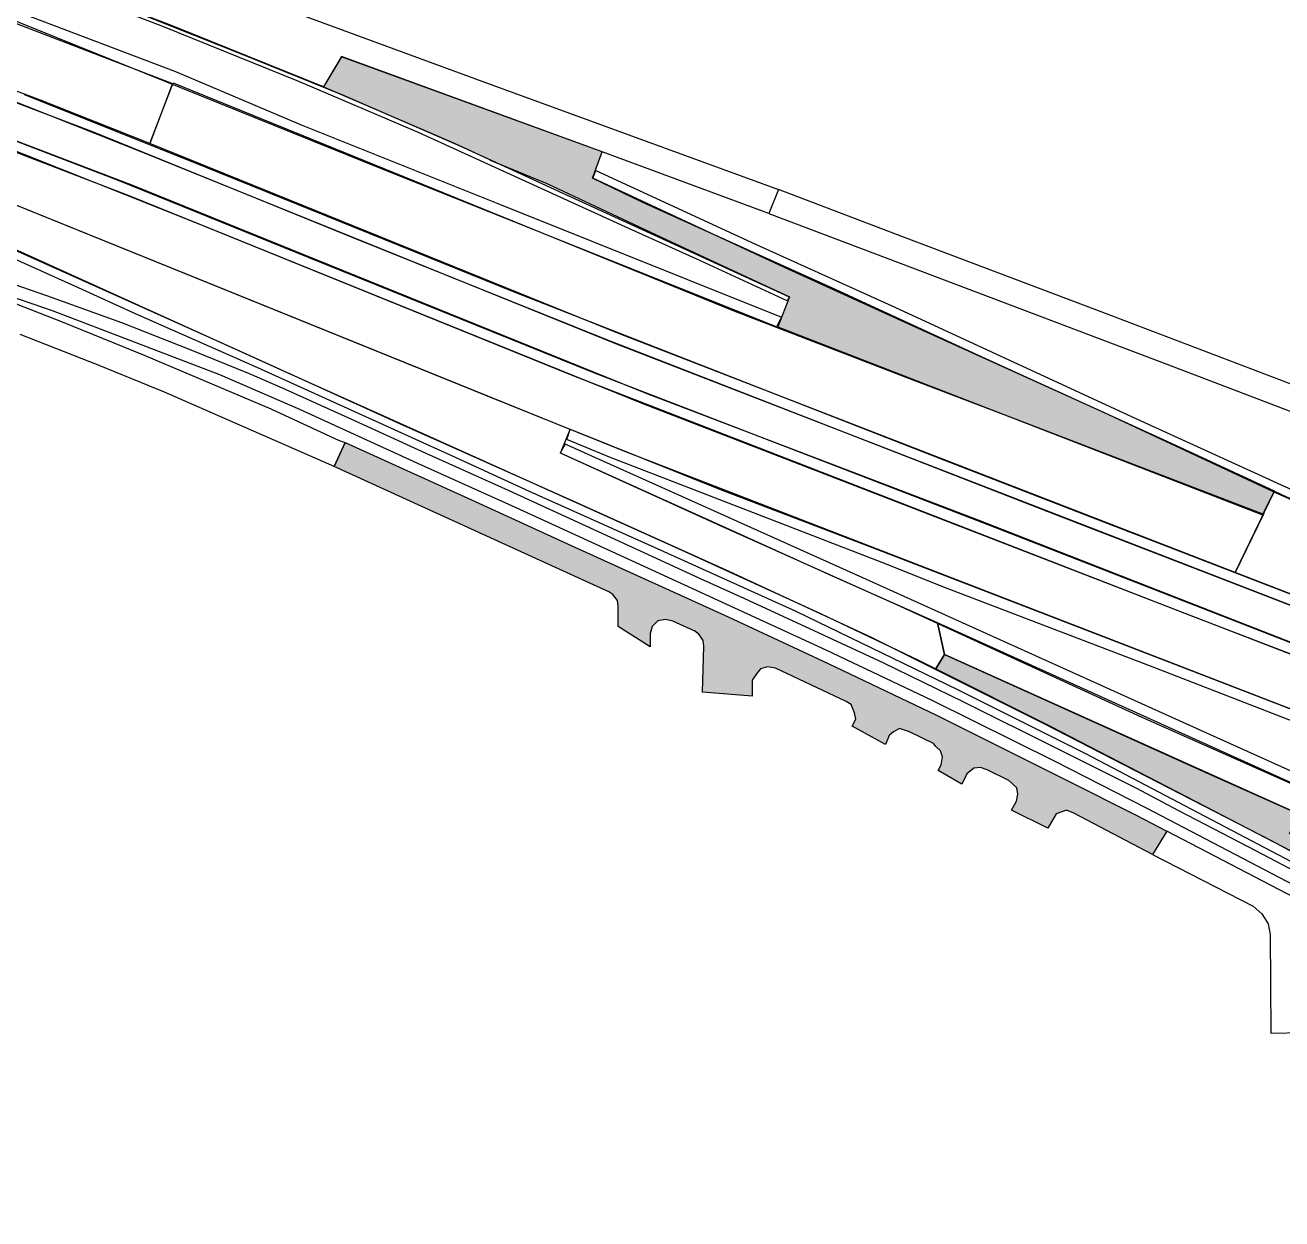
# Model space of a CAD drawing. Extents: x 2363427 to 2368559, y 6957299 to 6980140.
# Drawn here: x 2365431.6 to 2365484.5, y 6979856.4 to 6979906.7 of the extents above; entities that cross this region are included whole.
import ezdxf

# ---------------------------------------------------------------- set-up
doc = ezdxf.new("R2010")
doc.units = 0
doc.header["$LTSCALE"] = 5.6
for name, color, linetype, lineweight in [('10', 7, 'Continuous', 13), ('11', 7, 'Continuous', 13), ('14', 7, 'Continuous', 13), ('9', 7, 'Continuous', 13)]:
    doc.layers.add(name, color=color, linetype=linetype, lineweight=lineweight)

msp = doc.modelspace()

# ---------------------------------------------------------------- hatches: boundary and pattern name
at = {"layer": '11'}
for points in [[(2365484.213, 6979887.059), (2365479.881, 6979889.069), (2365476.598, 6979890.573), (2365472.051, 6979892.633), (2365465.76, 6979895.537), (2365457.612, 6979899.22), (2365455.488, 6979900.239), (2365455.893, 6979901.352), (2365444.914, 6979905.35), (2365444.157, 6979904.085), (2365445.764, 6979903.398), (2365449.538, 6979901.772), (2365451.953, 6979900.672), (2365451.181, 6979901.009), (2365453.568, 6979900.015), (2365458.805, 6979897.563), (2365463.782, 6979895.247), (2365463.295, 6979893.988), (2365483.705, 6979886.07)], [(2365489.283, 6979870.28), (2365488.553, 6979870.707), (2365487.658, 6979871.184), (2365486.68, 6979871.699), (2365484.845, 6979872.655), (2365485.248, 6979873.461), (2365470.312, 6979880.189), (2365469.952, 6979879.59), (2365474.798, 6979877.162), (2365481.31, 6979873.784), (2365484.556, 6979872.096), (2365487.532, 6979870.553), (2365488.33, 6979870.13), (2365488.965, 6979869.752)]]:
    msp.add_hatch(color=256, dxfattribs=at).paths.add_polyline_path(points)
at = {"layer": '9'}
msp.add_hatch(color=256, dxfattribs=at).paths.add_polyline_path([(2365479.078, 6979871.772), (2365475.757, 6979873.503), (2365475.45, 6979873.634), (2365475.016, 6979873.476), (2365474.671, 6979872.869), (2365473.144, 6979873.634), (2365473.35, 6979874.009), (2365473.411, 6979874.305), (2365473.356, 6979874.576), (2365473.02, 6979874.882), (2365472.114, 6979875.332), (2365471.838, 6979875.431), (2365471.549, 6979875.407), (2365471.258, 6979875.167), (2365471.049, 6979874.72), (2365470.049, 6979875.302), (2365470.171, 6979875.538), (2365470.228, 6979875.881), (2365470.144, 6979876.126), (2365469.945, 6979876.317), (2365469.859, 6979876.441), (2365468.836, 6979876.937), (2365468.425, 6979877.064), (2365468.164, 6979876.931), (2365467.99, 6979876.772), (2365467.825, 6979876.404), (2365466.427, 6979877.169), (2365466.585, 6979877.463), (2365466.53, 6979877.734), (2365466.39, 6979878.086), (2365466.18, 6979878.21), (2365463.196, 6979879.61), (2365462.862, 6979879.667), (2365462.572, 6979879.589), (2365462.398, 6979879.375), (2365462.221, 6979879.106), (2365462.221, 6979878.43), (2365460.118, 6979878.599), (2365460.174, 6979880.543), (2365460.152, 6979880.781), (2365459.988, 6979881.032), (2365459.794, 6979881.188), (2365459.779, 6979881.177), (2365458.876, 6979881.59), (2365458.56, 6979881.661), (2365458.242, 6979881.611), (2365458.009, 6979881.37), (2365457.919, 6979881.074), (2365457.923, 6979880.504), (2365456.575, 6979881.365), (2365456.57, 6979882.211), (2365456.551, 6979882.467), (2365456.352, 6979882.713), (2365456.176, 6979882.821), (2365444.61, 6979888.098), (2365445.08, 6979889.121), (2365450.703, 6979886.561), (2365454.598, 6979884.772), (2365461.211, 6979881.77), (2365465.421, 6979879.813), (2365469.983, 6979877.636), (2365475.517, 6979874.874), (2365478.382, 6979873.42), (2365479.678, 6979872.75)])

# ---------------------------------------------------------------- linework, layer by layer
at = {"layer": '10'}
for points in [[(2365463.692, 6979895.078), (2365459.859, 6979896.847), (2365457.028, 6979898.13), (2365448.185, 6979902.157), (2365443.124, 6979904.318), (2365437.393, 6979906.625), (2365431.19, 6979909.022), (2365425.58, 6979911.083), (2365420.083, 6979913.021), (2365412.844, 6979915.419), (2365408.237, 6979916.786), (2365405.587, 6979917.518), (2365405.644, 6979917.686), (2365410.863, 6979916.186), (2365419.294, 6979913.481), (2365426.885, 6979910.766), (2365433.872, 6979908.198), (2365440.69, 6979905.484), (2365444.964, 6979903.751), (2365450, 6979901.559), (2365454.247, 6979899.609), (2365463.772, 6979895.247)], [(2365463.247, 6979893.985), (2365446.678, 6979900.604), (2365430.572, 6979907.107), (2365418.82, 6979911.214), (2365413.52, 6979912.892), (2365404.973, 6979915.33), (2365405.126, 6979915.746), (2365414.363, 6979913.076), (2365422.798, 6979910.258), (2365431.492, 6979907.178), (2365437.926, 6979904.74), (2365443.218, 6979902.497), (2365451.574, 6979899.152), (2365463.448, 6979894.398)], [(2365482.552, 6979883.639), (2365456.629, 6979893.695), (2365436.844, 6979901.705), (2365437.826, 6979904.254), (2365461.439, 6979894.659), (2365469.047, 6979891.722), (2365473.402, 6979890.071), (2365483.749, 6979886.093)], [(2365486.659, 6979877.208), (2365456.855, 6979888.734), (2365450.996, 6979891.097), (2365425.547, 6979901.393), (2365426.224, 6979903.254), (2365435.957, 6979899.515), (2365457.634, 6979890.749), (2365487.438, 6979879.223)], [(2365425.601, 6979899.707), (2365429.164, 6979898.151), (2365442.817, 6979891.982), (2365450.288, 6979888.622), (2365459.381, 6979884.521), (2365465.098, 6979881.92), (2365469.228, 6979879.943), (2365469.952, 6979879.59), (2365470.312, 6979880.189), (2365470.015, 6979881.514), (2365465.442, 6979883.56), (2365460.982, 6979885.578), (2365454.143, 6979888.658), (2365454.548, 6979889.659), (2365425.547, 6979901.393)], [(2365526.722, 6979869.859), (2365512.47, 6979875.48), (2365495.095, 6979882.243), (2365484.357, 6979886.952), (2365477.058, 6979890.367), (2365468.82, 6979894.093), (2365463.584, 6979896.487), (2365455.5, 6979900.247), (2365455.627, 6979900.564), (2365462.356, 6979897.468), (2365468.227, 6979894.819), (2365478.213, 6979890.2), (2365489.782, 6979884.914), (2365494.766, 6979882.807), (2365510.584, 6979877.164), (2365526.628, 6979870.85)], [(2365454.405, 6979889.246), (2365454.555, 6979889.674), (2365460.842, 6979887.147), (2365467.31, 6979884.681), (2365474.986, 6979881.71), (2365486.634, 6979877.225), (2365490.311, 6979875.416), (2365494.923, 6979873.153), (2365501.347, 6979870.038), (2365504.509, 6979868.486), (2365506.421, 6979867.572), (2365506.235, 6979867.256), (2365502.347, 6979869.126), (2365497.383, 6979871.555), (2365490.178, 6979875.1), (2365487.388, 6979876.446), (2365479.176, 6979879.622), (2365470.24, 6979883.042), (2365467.896, 6979883.978), (2365456.209, 6979888.5)], [(2365454.125, 6979888.672), (2365460.899, 6979885.603), (2365468.289, 6979882.288), (2365478.627, 6979877.552), (2365490.849, 6979872.12), (2365501.877, 6979867.114), (2365512.508, 6979862.332), (2365518.633, 6979859.689), (2365523.416, 6979857.771), (2365526.767, 6979856.422), (2365526.743, 6979856.944), (2365522.177, 6979858.742), (2365517.71, 6979860.565), (2365511.96, 6979863.082), (2365507.593, 6979865.054), (2365500.009, 6979868.492), (2365492.947, 6979871.657), (2365479.936, 6979877.514), (2365466.874, 6979883.416), (2365459.66, 6979886.656), (2365454.335, 6979889.047)], [(2365526.768, 6979866.384), (2365521.428, 6979868.447), (2365496.265, 6979878.341), (2365482.552, 6979883.639), (2365484.213, 6979887.058), (2365484.72, 6979886.832), (2365492.478, 6979883.354), (2365498.662, 6979880.876), (2365503.973, 6979878.816), (2365513.383, 6979875.047), (2365526.754, 6979869.859)]]:
    msp.add_lwpolyline(points, close=True, dxfattribs=at)
for points in [[(2365430.036, 6979907.21), (2365437.801, 6979904.229), (2365436.844, 6979901.705), (2365432.241, 6979903.529), (2365428.547, 6979904.906), (2365423.315, 6979906.805)], [(2365491.169, 6979879.824), (2365482.536, 6979883.167), (2365474.93, 6979886.096), (2365466.395, 6979889.423), (2365456.091, 6979893.431), (2365445.407, 6979897.737), (2365434.476, 6979902.176), (2365424.411, 6979905.997)], [(2365431.561, 6979903.764), (2365438.549, 6979900.974), (2365443.02, 6979899.159), (2365452.215, 6979895.451), (2365470.059, 6979888.466), (2365476.327, 6979886.04), (2365479.638, 6979884.757), (2365488.467, 6979881.35)], [(2365430.446, 6979902.102), (2365435.544, 6979900.152), (2365443.542, 6979896.904), (2365455.54, 6979892.057), (2365472.286, 6979885.611), (2365490.642, 6979878.444), (2365495.375, 6979876.622), (2365498.177, 6979875.476), (2365508.597, 6979871.125), (2365516.093, 6979867.991), (2365523.179, 6979865.022), (2365526.766, 6979863.467), (2365526.776, 6979863.014), (2365524.353, 6979864.057), (2365520.945, 6979865.482), (2365511.04, 6979869.647), (2365500.202, 6979874.142), (2365495.254, 6979876.211), (2365490.204, 6979878.163), (2365480.657, 6979881.835), (2365465.85, 6979887.579), (2365454.6, 6979891.951), (2365438.644, 6979898.425), (2365430.236, 6979901.754)], [(2365430.417, 6979897.168), (2365433.828, 6979895.643), (2365436.231, 6979894.548), (2365441.386, 6979892.268), (2365449.714, 6979888.498), (2365452.826, 6979887.066), (2365458.491, 6979884.521), (2365464.061, 6979882.014), (2365470.866, 6979878.718), (2365476.25, 6979876.022), (2365484.911, 6979871.466), (2365486.525, 6979870.636), (2365488.755, 6979869.469), (2365488.906, 6979869.751), (2365484.082, 6979872.336), (2365474.54, 6979877.252), (2365467.244, 6979880.908), (2365461.241, 6979883.68), (2365454.677, 6979886.641), (2365447.383, 6979889.902), (2365440.948, 6979892.819), (2365436.073, 6979895.006), (2365428.554, 6979898.378)], [(2365485.173, 6979874.672), (2365470.015, 6979881.514), (2365470.312, 6979880.189), (2365481.196, 6979875.281), (2365488.801, 6979871.875)]]:
    msp.add_lwpolyline(points, dxfattribs=at)
at = {"layer": '11'}
for points in [[(2365484.213, 6979887.059), (2365479.881, 6979889.069), (2365476.598, 6979890.573), (2365472.051, 6979892.633), (2365465.76, 6979895.537), (2365457.612, 6979899.22), (2365455.488, 6979900.239), (2365455.893, 6979901.352), (2365444.914, 6979905.35), (2365444.157, 6979904.085), (2365445.764, 6979903.398), (2365449.538, 6979901.772), (2365451.953, 6979900.672), (2365451.181, 6979901.009), (2365453.568, 6979900.015), (2365458.805, 6979897.563), (2365463.782, 6979895.247), (2365463.295, 6979893.988), (2365483.705, 6979886.07)], [(2365489.283, 6979870.28), (2365488.553, 6979870.707), (2365487.658, 6979871.184), (2365486.68, 6979871.699), (2365484.845, 6979872.655), (2365485.248, 6979873.461), (2365470.312, 6979880.189), (2365469.952, 6979879.59), (2365474.798, 6979877.162), (2365481.31, 6979873.784), (2365484.556, 6979872.096), (2365487.532, 6979870.553), (2365488.33, 6979870.13), (2365488.965, 6979869.752)]]:
    msp.add_lwpolyline(points, close=True, dxfattribs=at)
for points in [[(2365429.737, 6979896.252), (2365432.494, 6979895.303), (2365435.653, 6979894.169), (2365438.576, 6979893.018), (2365441.035, 6979892.013), (2365442.419, 6979891.411), (2365445.492, 6979890.033), (2365448.47, 6979888.665), (2365451.94, 6979887.107), (2365456.244, 6979885.125), (2365460.151, 6979883.333), (2365461.863, 6979882.564), (2365465.212, 6979881.021), (2365467.753, 6979879.841), (2365471.092, 6979878.205), (2365475.123, 6979876.207), (2365478.368, 6979874.567), (2365480.169, 6979873.622), (2365483.122, 6979872.082), (2365487.112, 6979870.001)], [(2365485.963, 6979869.978), (2365478.856, 6979873.704), (2365474.97, 6979875.684), (2365469.792, 6979878.248), (2365465.331, 6979880.374), (2365458.153, 6979883.663), (2365452.248, 6979886.371), (2365448.136, 6979888.236), (2365443.172, 6979890.503), (2365439.798, 6979891.96), (2365432.747, 6979894.665), (2365429.263, 6979895.845)]]:
    msp.add_lwpolyline(points, dxfattribs=at)
at = {"layer": '14'}
msp.add_lwpolyline([(2365526.778, 6979863.463), (2365520.512, 6979866.172), (2365495.587, 6979876.553), (2365484.659, 6979880.786), (2365471.777, 6979885.834), (2365457.796, 6979891.168), (2365436.127, 6979899.932), (2365426.219, 6979903.715), (2365422.025, 6979905.218), (2365417.719, 6979906.718), (2365411.368, 6979908.699), (2365403.848, 6979910.854), (2365404.225, 6979912.287), (2365407.055, 6979911.452), (2365412.178, 6979909.958), (2365416.352, 6979908.668), (2365419.769, 6979907.507), (2365424.486, 6979905.974), (2365429.559, 6979904.1), (2365436.675, 6979901.288), (2365456.46, 6979893.278), (2365496.137, 6979877.909), (2365521.264, 6979868.028), (2365526.769, 6979865.901)], close=True, dxfattribs=at)
at = {"layer": '9'}
for points in [[(2365441.775, 6979907.656), (2365450.566, 6979904.431), (2365463.324, 6979899.764), (2365462.92, 6979898.761), (2365455.893, 6979901.352), (2365444.914, 6979905.362), (2365444.157, 6979904.085), (2365437.835, 6979906.644), (2365432.034, 6979908.897)], [(2365485.581, 6979891.32), (2365477.324, 6979894.46), (2365468.514, 6979897.794), (2365463.324, 6979899.764), (2365462.92, 6979898.761), (2365468.454, 6979896.66), (2365479.678, 6979892.406), (2365489.029, 6979888.854)], [(2365428.694, 6979895.936), (2365433.159, 6979894.199), (2365436.613, 6979892.798), (2365441.941, 6979890.527), (2365444.822, 6979889.205), (2365445.08, 6979889.121), (2365444.61, 6979888.098), (2365437.464, 6979891.235), (2365434.709, 6979892.361), (2365431.393, 6979893.655)], [(2365485.075, 6979869.936), (2365479.678, 6979872.75), (2365479.078, 6979871.772), (2365483.311, 6979869.586), (2365483.677, 6979869.265), (2365483.944, 6979868.847), (2365484.037, 6979868.396), (2365484.059, 6979864.24), (2365485.424, 6979864.268)]]:
    msp.add_lwpolyline(points, dxfattribs=at)
msp.add_lwpolyline([(2365479.078, 6979871.772), (2365475.757, 6979873.503), (2365475.45, 6979873.634), (2365475.016, 6979873.476), (2365474.671, 6979872.869), (2365473.144, 6979873.634), (2365473.35, 6979874.009), (2365473.411, 6979874.305), (2365473.356, 6979874.576), (2365473.02, 6979874.882), (2365472.114, 6979875.332), (2365471.838, 6979875.431), (2365471.549, 6979875.407), (2365471.258, 6979875.167), (2365471.049, 6979874.72), (2365470.049, 6979875.302), (2365470.171, 6979875.538), (2365470.228, 6979875.881), (2365470.144, 6979876.126), (2365469.945, 6979876.317), (2365469.859, 6979876.441), (2365468.836, 6979876.937), (2365468.425, 6979877.064), (2365468.164, 6979876.931), (2365467.99, 6979876.772), (2365467.825, 6979876.404), (2365466.427, 6979877.169), (2365466.585, 6979877.463), (2365466.53, 6979877.734), (2365466.39, 6979878.086), (2365466.18, 6979878.21), (2365463.196, 6979879.61), (2365462.862, 6979879.667), (2365462.572, 6979879.589), (2365462.398, 6979879.375), (2365462.221, 6979879.106), (2365462.221, 6979878.43), (2365460.118, 6979878.599), (2365460.174, 6979880.543), (2365460.152, 6979880.781), (2365459.988, 6979881.032), (2365459.794, 6979881.188), (2365459.779, 6979881.177), (2365458.876, 6979881.59), (2365458.56, 6979881.661), (2365458.242, 6979881.611), (2365458.009, 6979881.37), (2365457.919, 6979881.074), (2365457.923, 6979880.504), (2365456.575, 6979881.365), (2365456.57, 6979882.211), (2365456.551, 6979882.467), (2365456.352, 6979882.713), (2365456.176, 6979882.821), (2365444.61, 6979888.098), (2365445.08, 6979889.121), (2365450.703, 6979886.561), (2365454.598, 6979884.772), (2365461.211, 6979881.77), (2365465.421, 6979879.813), (2365469.983, 6979877.636), (2365475.517, 6979874.874), (2365478.382, 6979873.42), (2365479.678, 6979872.75)], close=True, dxfattribs=at)

doc.saveas('drawing.dxf')
